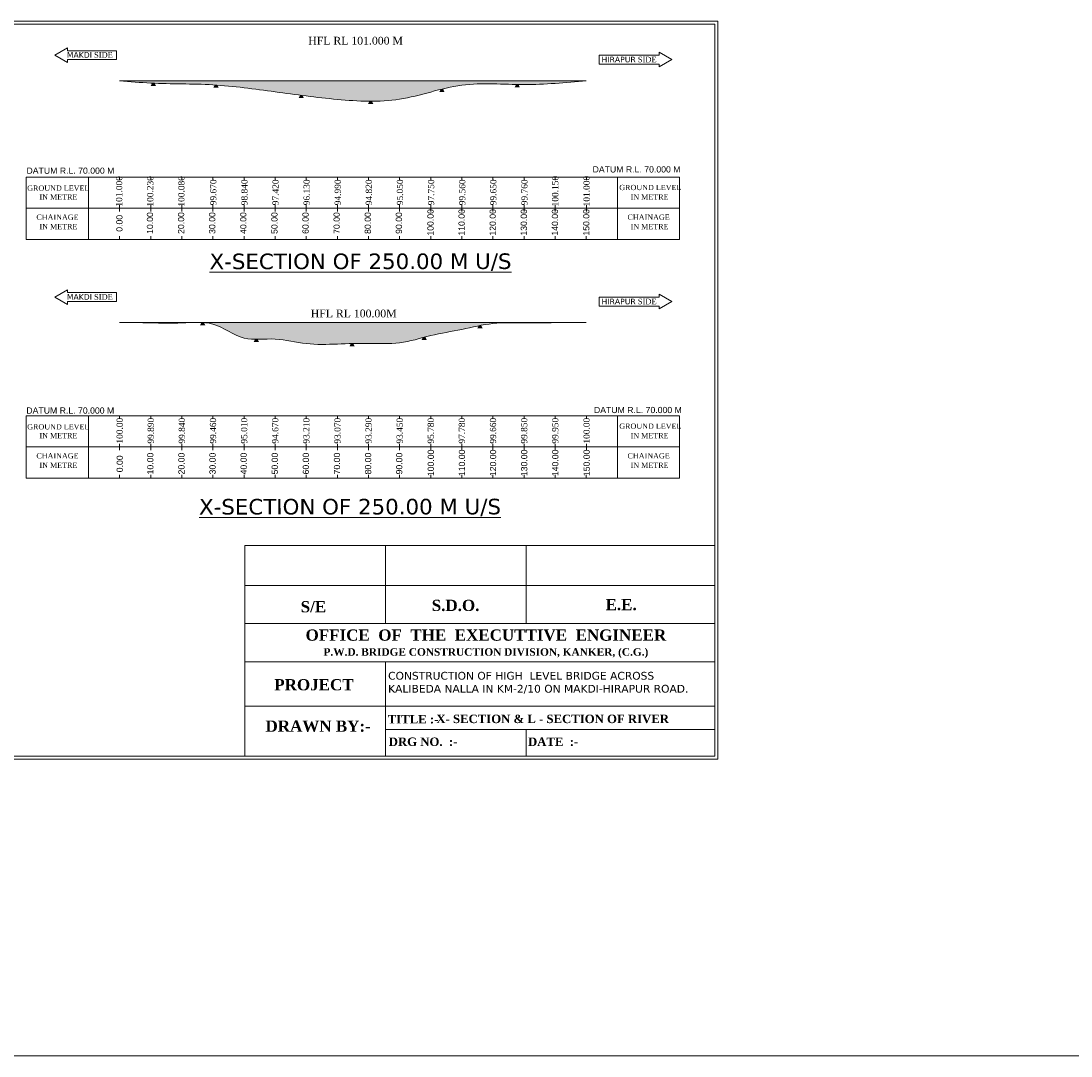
# Model space of a CAD drawing. Header units: millimetres. Extents: x -20950785 to 389010297, y -11535949 to 14056629.
# Tile 475 of 654: x 14806702 to 15144194, y 147332 to 480002. Entities that reach past the tile are written whole.
import ezdxf

# ---------------------------------------------------------------- set-up
doc = ezdxf.new("R2010")
doc.units = ezdxf.units.MM
doc.header["$LTSCALE"] = 60
doc.header["$MEASUREMENT"] = 0
doc.linetypes.add('ACAD_ISO03W100', pattern=[30, 12, -18])
doc.layers.add('PDF_H.F.L.', color=7, linetype='ACAD_ISO03W100')
doc.styles.add('Annotative', font='arial.ttf')
doc.styles.add('PDF Arial Bold', font='times.ttf')
doc.styles.add('PDF Verdana Bold', font='verdanab.ttf')
doc.styles.add('style1', font='txt.shx', dxfattribs={"height": 1})

msp = doc.modelspace()

# ---------------------------------------------------------------- hatches: boundary and pattern name
at = {"linetype": 'Continuous', "lineweight": 9, "ltscale": 2}
h = msp.add_hatch(dxfattribs=at)
h.set_pattern_fill('DASH', scale=5000)
edge = h.paths.add_edge_path()
edge.add_spline(control_points=[(14838390.49, 460811.91), (14841721.52, 460512.62), (14851697.56, 459616.26), (14868461.33, 460035.01), (14888417.04, 457201.5), (14908252.58, 454544.71), (14928748.97, 453453.1), (14948039.43, 460939.48), (14968457.9, 458924.13), (14981742.16, 460182.26), (14988390.49, 460811.91)], knot_values=[0, 0, 0, 0, 10029.601188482, 30037.439652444, 50163.604215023, 70310.685889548, 90310.775889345, 110812.973332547, 130813.973307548, 150852.37643754, 150852.37643754, 150852.37643754, 150852.37643754], degree=3, periodic=0)
edge.add_line((14988390.49, 460811.91), (14838390.49, 460811.91))
h = msp.add_hatch(dxfattribs=at)
h.set_pattern_fill('DASH', scale=5000)
edge = h.paths.add_edge_path()
edge.add_spline(control_points=[(14865084.39, 383097.79), (14866211.6, 383028.07), (14870884.24, 382354.81), (14877751.08, 376637.43), (14888543.15, 378529.38), (14898294.27, 375793.67), (14908413.07, 376162.38), (14918364.1, 376562.37), (14928561.11, 375909.15), (14938325.04, 379159.03), (14948400.92, 380710.31), (14958282.55, 383237.79), (14968403.01, 382841.07), (14978387.04, 383086.96), (14985056.05, 383094.18), (14988390.49, 383097.79)], knot_values=[26609.555685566, 26609.555685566, 26609.555685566, 26609.555685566, 30007.947376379, 40953.380213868, 50959.158544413, 61065.176553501, 71066.156505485, 81068.576212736, 91069.856130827, 101337.713745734, 111535.752772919, 121710.938274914, 131712.743112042, 141713.243099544, 151713.368098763, 151713.368098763, 151713.368098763, 151713.368098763], degree=3, periodic=0)
edge.add_line((14988390.49, 383097.79), (14865084.39, 383097.79))

# ---------------------------------------------------------------- linework, layer by layer
at = {"color": 7, "linetype": 'Continuous', "lineweight": 9, "ltscale": 2}
for p, q in [((14838390.49, 460811.91), (14988390.49, 460811.91)), ((14848573.95, 459162.45), (14848977.95, 460000.95)), ((14848704.45, 459162.45), (14849108.45, 460000.95)), ((14848847.45, 459162.45), (14849251.45, 460000.95)), ((14848977.45, 459162.45), (14849381.45, 460000.95)), ((14848977.95, 460000.95), (14849361.45, 459162.45)), ((14849108.45, 460000.95), (14849491.95, 459162.45)), ((14849120.45, 459162.45), (14849524.45, 460000.95)), ((14849251.45, 460000.95), (14849634.95, 459162.45)), ((14849381.45, 460000.95), (14849764.95, 459162.45)), ((14849524.45, 460000.95), (14849907.95, 459162.45)), ((14868735.52, 458580.45), (14869139.52, 459418.95)), ((14868866.02, 458580.45), (14869270.02, 459418.95)), ((14869009.02, 458580.45), (14869413.02, 459418.95)), ((14869139.02, 458580.45), (14869543.02, 459418.95)), ((14869139.52, 459418.95), (14869523.02, 458580.45)), ((14869270.02, 459418.95), (14869653.52, 458580.45)), ((14869282.02, 458580.45), (14869686.02, 459418.95)), ((14869413.02, 459418.95), (14869796.52, 458580.45)), ((14869543.02, 459418.95), (14869926.52, 458580.45)), ((14869686.02, 459418.95), (14870069.52, 458580.45)), ((14965519.24, 458760.5), (14965923.24, 459599)), ((14965649.74, 458760.5), (14966053.74, 459599)), ((14965792.74, 458760.5), (14966196.74, 459599)), ((14965922.74, 458760.5), (14966326.74, 459599)), ((14965923.24, 459599), (14966306.74, 458760.5)), ((14966053.74, 459599), (14966437.24, 458760.5)), ((14966065.74, 458760.5), (14966469.74, 459599)), ((14966196.74, 459599), (14966580.24, 458760.5)), ((14966326.74, 459599), (14966710.24, 458760.5)), ((14966469.74, 459599), (14966853.24, 458760.5)), ((14896100.3, 455269.35), (14896504.3, 456107.85)), ((14896230.8, 455269.35), (14896634.8, 456107.85)), ((14896373.8, 455269.35), (14896777.8, 456107.85)), ((14896503.8, 455269.35), (14896907.8, 456107.85)), ((14896504.3, 456107.85), (14896887.8, 455269.35)), ((14896634.8, 456107.85), (14897018.3, 455269.35)), ((14896646.8, 455269.35), (14897050.8, 456107.85)), ((14896777.8, 456107.85), (14897161.3, 455269.35)), ((14896907.8, 456107.85), (14897291.3, 455269.35)), ((14897050.8, 456107.85), (14897434.3, 455269.35)), ((14941304.2, 457265.01), (14941708.2, 458103.51)), ((14941434.7, 457265.01), (14941838.7, 458103.51)), ((14941577.7, 457265.01), (14941981.7, 458103.51)), ((14941707.7, 457265.01), (14942111.7, 458103.51)), ((14941708.2, 458103.51), (14942091.7, 457265.01)), ((14941838.7, 458103.51), (14942222.2, 457265.01)), ((14941850.7, 457265.01), (14942254.7, 458103.51)), ((14941981.7, 458103.51), (14942365.2, 457265.01)), ((14942111.7, 458103.51), (14942495.2, 457265.01)), ((14942254.7, 458103.51), (14942638.2, 457265.01)), ((14918442.14, 453366.81), (14918846.14, 454205.31)), ((14918572.64, 453366.81), (14918976.64, 454205.31)), ((14918715.64, 453366.81), (14919119.64, 454205.31)), ((14918845.64, 453366.81), (14919249.64, 454205.31)), ((14918846.14, 454205.31), (14919229.64, 453366.81)), ((14918976.64, 454205.31), (14919360.14, 453366.81)), ((14918988.64, 453366.81), (14919392.64, 454205.31)), ((14919119.64, 454205.31), (14919503.14, 453366.81)), ((14919249.64, 454205.31), (14919633.14, 453366.81)), ((14919392.64, 454205.31), (14919776.14, 453366.81)), ((14838390.49, 383097.79), (14988390.49, 383097.79)), ((14864406.66, 382259.79), (14864810.66, 383098.29)), ((14864537.16, 382259.79), (14864941.16, 383098.29)), ((14864680.16, 382259.79), (14865084.16, 383098.29)), ((14864810.16, 382259.79), (14865214.16, 383098.29)), ((14864810.66, 383098.29), (14865194.16, 382259.79)), ((14864941.16, 383098.29), (14865324.66, 382259.79)), ((14864953.16, 382259.79), (14865357.16, 383098.29)), ((14865084.16, 383098.29), (14865467.66, 382259.79)), ((14865214.16, 383098.29), (14865597.66, 382259.79)), ((14865357.16, 383098.29), (14865740.66, 382259.79)), ((14953588.29, 381280.6), (14953992.29, 382119.1)), ((14953718.79, 381280.6), (14954122.79, 382119.1)), ((14953861.79, 381280.6), (14954265.79, 382119.1)), ((14953991.79, 381280.6), (14954395.79, 382119.1)), ((14953992.29, 382119.1), (14954375.79, 381280.6)), ((14954122.79, 382119.1), (14954506.29, 381280.6)), ((14954134.79, 381280.6), (14954538.79, 382119.1)), ((14954265.79, 382119.1), (14954649.29, 381280.6)), ((14954395.79, 382119.1), (14954779.29, 381280.6)), ((14954538.79, 382119.1), (14954922.29, 381280.6)), ((14935609.14, 377500.2), (14936013.14, 378338.7)), ((14935739.64, 377500.2), (14936143.64, 378338.7)), ((14935882.64, 377500.2), (14936286.64, 378338.7)), ((14936012.64, 377500.2), (14936416.64, 378338.7)), ((14936013.14, 378338.7), (14936396.64, 377500.2)), ((14936143.64, 378338.7), (14936527.14, 377500.2)), ((14936155.64, 377500.2), (14936559.64, 378338.7)), ((14936286.64, 378338.7), (14936670.14, 377500.2)), ((14936416.64, 378338.7), (14936800.14, 377500.2)), ((14936559.64, 378338.7), (14936943.14, 377500.2)), ((14881696.7, 376844.68), (14882100.7, 377683.18)), ((14881827.2, 376844.68), (14882231.2, 377683.18)), ((14881970.2, 376844.68), (14882374.2, 377683.18)), ((14882100.2, 376844.68), (14882504.2, 377683.18)), ((14882100.7, 377683.18), (14882484.2, 376844.68)), ((14882231.2, 377683.18), (14882614.7, 376844.68)), ((14882243.2, 376844.68), (14882647.2, 377683.18)), ((14882374.2, 377683.18), (14882757.7, 376844.68)), ((14882504.2, 377683.18), (14882887.7, 376844.68)), ((14882647.2, 377683.18), (14883030.7, 376844.68)), ((14912454.53, 375496.25), (14912858.53, 376334.75)), ((14912585.03, 375496.25), (14912989.03, 376334.75)), ((14912728.03, 375496.25), (14913132.03, 376334.75)), ((14912858.03, 375496.25), (14913262.03, 376334.75)), ((14912858.53, 376334.75), (14913242.03, 375496.25)), ((14912989.03, 376334.75), (14913372.53, 375496.25)), ((14913001.03, 375496.25), (14913405.03, 376334.75)), ((14913132.03, 376334.75), (14913515.53, 375496.25)), ((14913262.03, 376334.75), (14913645.53, 375496.25)), ((14913405.03, 376334.75), (14913788.53, 375496.25)), ((14988466.99, 353097.79), (14988466.99, 353127.79)), ((15029685.5, 311387.98), (15029685.5, 243732.5)), ((12735258, 147332), (25225962.5, 147332))]:
    msp.add_line(p, q, dxfattribs=at)
at = {"color": 7, "linetype": 'Continuous', "lineweight": 9}
for p, q in [((14828390.49, 429811.91), (14808390.49, 429811.91)), ((14808390.49, 429811.91), (14808390.49, 409811.91)), ((14998390.49, 429811.91), (14818390.49, 429811.91)), ((14828390.49, 409811.91), (14828390.49, 429811.91)), ((14838390.49, 429811.91), (14838390.49, 428811.91)), ((14848390.49, 429811.91), (14848390.49, 428811.91)), ((14858390.49, 429811.91), (14858390.49, 428811.91)), ((14868390.49, 429811.91), (14868390.49, 428811.91)), ((14878390.49, 429811.91), (14878390.49, 428811.91)), ((14888390.49, 429811.91), (14888390.49, 428811.91)), ((14898390.49, 429811.91), (14898390.49, 428811.91)), ((14908390.49, 429811.91), (14908390.49, 428811.91)), ((14918390.49, 429811.91), (14918390.49, 428811.91)), ((14928390.49, 429811.91), (14928390.49, 428811.91)), ((14938390.49, 429811.91), (14938390.49, 428811.91)), ((14948390.49, 429811.91), (14948390.49, 428811.91)), ((14948390.49, 429811.91), (14948390.49, 428811.91)), ((14958390.49, 429811.91), (14958390.49, 428811.91)), ((14968390.49, 429811.91), (14968390.49, 428811.91)), ((14978390.49, 429811.91), (14978390.49, 428811.91)), ((14998393.49, 429811.91), (14988390.49, 429811.91)), ((14988466.99, 429811.91), (14988466.99, 428811.91)), ((14998390.49, 429815.91), (14998390.49, 409815.91)), ((15018390.49, 429811.91), (14998390.49, 429811.91)), ((14998393.49, 429811.91), (14998393.49, 428811.91)), ((15018390.49, 409815.91), (15018390.49, 429815.91)), ((14828390.49, 419811.91), (14808390.49, 419811.91)), ((14998390.49, 419811.91), (14818390.49, 419811.91)), ((14838390.49, 420811.91), (14838390.49, 418811.91)), ((14848390.49, 420811.91), (14848390.49, 418811.91)), ((14858390.49, 420811.91), (14858390.49, 418811.91)), ((14868390.49, 420811.91), (14868390.49, 418811.91)), ((14878390.49, 420811.91), (14878390.49, 418811.91)), ((14888390.49, 420811.91), (14888390.49, 418811.91)), ((14898390.49, 420811.91), (14898390.49, 418811.91)), ((14908390.49, 420811.91), (14908390.49, 418811.91)), ((14918390.49, 420811.91), (14918390.49, 418811.91)), ((14928390.49, 420811.91), (14928390.49, 418811.91)), ((14938390.49, 420811.91), (14938390.49, 418811.91)), ((14948390.49, 420811.91), (14948390.49, 418811.91)), ((14948390.49, 420811.91), (14948390.49, 418811.91)), ((14958390.49, 420811.91), (14958390.49, 418811.91)), ((14968390.49, 420811.91), (14968390.49, 418811.91)), ((14978390.49, 420811.91), (14978390.49, 418811.91)), ((15018390.49, 419811.91), (14988390.49, 419811.91)), ((14988466.99, 420811.91), (14988466.99, 418811.91)), ((14808390.49, 409811.91), (14998390.49, 409815.37)), ((14808390.49, 409811.91), (14818390.49, 409811.91)), ((14828390.49, 410811.91), (14828390.49, 409811.91)), ((14838390.49, 410811.91), (14838390.49, 409811.91)), ((14848390.49, 410811.91), (14848390.49, 409811.91)), ((14858390.49, 410811.91), (14858390.49, 409811.91)), ((14868390.49, 410811.91), (14868390.49, 409811.91)), ((14878390.49, 410811.91), (14878390.49, 409811.91)), ((14888390.49, 410811.91), (14888390.49, 409811.91)), ((14898390.49, 410811.91), (14898390.49, 409811.91)), ((14908390.49, 410811.91), (14908390.49, 409811.91)), ((14918390.49, 410811.91), (14918390.49, 409811.91)), ((14928390.49, 410811.91), (14928390.49, 409811.91)), ((14938390.49, 410811.91), (14938390.49, 409811.91)), ((14948390.49, 410811.91), (14948390.49, 409811.91)), ((14948390.49, 410811.91), (14948390.49, 409811.91)), ((14958390.49, 410811.91), (14958390.49, 409811.91)), ((14968464.03, 410811.91), (14968464.03, 409811.91)), ((14978390.49, 410811.91), (14978390.49, 409811.91)), ((14988390.49, 410811.91), (14988390.49, 409811.91)), ((14998390.49, 410811.91), (14998390.49, 409811.91)), ((14998390.49, 410811.91), (14998390.49, 409811.91)), ((14998390.49, 409815.55), (15018390.49, 409815.91)), ((14828390.49, 353097.79), (14808390.49, 353097.79)), ((14808390.49, 353097.79), (14808390.49, 333097.79)), ((14998390.49, 353097.79), (14818390.49, 353097.79)), ((14828390.49, 333097.79), (14828390.49, 353097.79)), ((14838390.49, 353097.79), (14838390.49, 352097.79)), ((14848390.49, 353097.79), (14848390.49, 352097.79)), ((14858390.49, 353097.79), (14858390.49, 352097.79)), ((14868390.49, 353097.79), (14868390.49, 352097.79)), ((14878390.49, 353097.79), (14878390.49, 352097.79)), ((14888390.49, 353097.79), (14888390.49, 352097.79)), ((14898390.49, 353097.79), (14898390.49, 352097.79)), ((14908390.49, 353097.79), (14908390.49, 352097.79)), ((14918390.49, 353097.79), (14918390.49, 352097.79)), ((14928390.49, 353097.79), (14928390.49, 352097.79)), ((14938390.49, 353097.79), (14938390.49, 352097.79)), ((14948390.49, 353097.79), (14948390.49, 352097.79)), ((14948390.49, 353097.79), (14948390.49, 352097.79)), ((14958390.49, 353097.79), (14958390.49, 352097.79)), ((14968390.49, 353097.79), (14968390.49, 352097.79)), ((14978390.49, 353097.79), (14978390.49, 352097.79)), ((14998393.49, 353097.79), (14988390.49, 353097.79)), ((14988466.99, 353097.79), (14988466.99, 352097.79)), ((14998390.49, 353101.79), (14998390.49, 333101.79)), ((15018390.49, 353097.79), (14998390.49, 353097.79)), ((14998393.49, 353097.79), (14998393.49, 352097.79)), ((15018390.49, 333101.79), (15018390.49, 353101.79)), ((14828390.49, 343097.79), (14808390.49, 343097.79)), ((14998390.49, 343097.79), (14818390.49, 343097.79)), ((14838390.49, 344097.79), (14838390.49, 342097.79)), ((14848390.49, 344097.79), (14848390.49, 342097.79)), ((14858390.49, 344097.79), (14858390.49, 342097.79)), ((14868390.49, 344097.79), (14868390.49, 342097.79)), ((14878390.49, 344097.79), (14878390.49, 342097.79)), ((14888390.49, 344097.79), (14888390.49, 342097.79)), ((14898390.49, 344097.79), (14898390.49, 342097.79)), ((14908390.49, 344097.79), (14908390.49, 342097.79)), ((14918390.49, 344097.79), (14918390.49, 342097.79)), ((14928390.49, 344097.79), (14928390.49, 342097.79)), ((14938390.49, 344097.79), (14938390.49, 342097.79)), ((14948390.49, 344097.79), (14948390.49, 342097.79)), ((14948390.49, 344097.79), (14948390.49, 342097.79)), ((14958390.49, 344097.79), (14958390.49, 342097.79)), ((14968390.49, 344097.79), (14968390.49, 342097.79)), ((14978390.49, 344097.79), (14978390.49, 342097.79)), ((14998393.49, 343097.79), (14988390.49, 343097.79)), ((14988466.99, 344097.79), (14988466.99, 342097.79)), ((15018390.49, 343097.79), (14998390.49, 343097.79)), ((14998393.49, 344097.79), (14998393.49, 342097.79)), ((14808390.49, 333097.79), (14998390.49, 333101.24)), ((14808390.49, 333097.79), (14818390.49, 333097.79)), ((14828390.49, 334097.79), (14828390.49, 333097.79)), ((14838390.49, 334097.79), (14838390.49, 333097.79)), ((14848390.49, 334097.79), (14848390.49, 333097.79)), ((14858390.49, 334097.79), (14858390.49, 333097.79)), ((14868390.49, 334097.79), (14868390.49, 333097.79)), ((14878390.49, 334097.79), (14878390.49, 333097.79)), ((14888390.49, 334097.79), (14888390.49, 333097.79)), ((14898390.49, 334097.79), (14898390.49, 333097.79)), ((14908390.49, 334097.79), (14908390.49, 333097.79)), ((14918390.49, 334097.79), (14918390.49, 333097.79)), ((14928390.49, 334097.79), (14928390.49, 333097.79)), ((14938390.49, 334097.79), (14938390.49, 333097.79)), ((14948390.49, 334097.79), (14948390.49, 333097.79)), ((14948390.49, 334097.79), (14948390.49, 333097.79)), ((14958390.49, 334097.79), (14958390.49, 333097.79)), ((14968464.03, 334097.79), (14968464.03, 333097.79)), ((14978390.49, 334097.79), (14978390.49, 333097.79)), ((14988390.49, 334097.79), (14988390.49, 333097.79)), ((14998390.49, 334097.79), (14998390.49, 333097.79)), ((14998390.49, 334097.79), (14998390.49, 333097.79)), ((14998390.49, 333101.42), (15018390.49, 333101.79)), ((14878628.6, 243732.5), (15029685.5, 243732.5))]:
    msp.add_line(p, q, dxfattribs=at)
for points in [[(14562909, 242732.5), (15030685.5, 242732.5), (15030685.5, 480001.83), (14562909, 480001.83)], [(14563909, 243732.5), (15029685.5, 243732.5), (15029685.5, 479001.83), (14563909, 479001.83)]]:
    msp.add_lwpolyline(points, close=True, dxfattribs=at)
at = {"linetype": 'Continuous', "lineweight": 9}
for points in [[(14837357.54, 467583.11), (14821620.11, 467583.11), (14821620.11, 466673.39), (14817550.29, 469023.11), (14821620.11, 471372.82), (14821620.11, 470463.11), (14837357.54, 470463.11)], [(14992506.96, 466162.9), (15011826.72, 466162.9), (15011826.72, 465253.19), (15015896.54, 467602.9), (15011826.72, 469952.62), (15011826.72, 469042.9), (14992506.96, 469042.9)], [(14837357.54, 389810.62), (14821620.11, 389810.62), (14821620.11, 388900.9), (14817550.29, 391250.62), (14821620.11, 393600.33), (14821620.11, 392690.62), (14837357.54, 392690.62)], [(14992506.96, 388390.41), (15011826.72, 388390.41), (15011826.72, 387480.69), (15015896.54, 389830.41), (15011826.72, 392180.12), (15011826.72, 391270.41), (14992506.96, 391270.41)]]:
    msp.add_lwpolyline(points, close=True, dxfattribs=at)
at = {"color": 7, "linetype": 'Continuous', "lineweight": 9, "ltscale": 2}
for points in [[(14838390.49, 460811.91), (14848390.49, 460041.91), (14868390.49, 459481.91), (14888390.49, 457231.91), (14908390.49, 454801.91), (14928390.49, 454861.91), (14948390.49, 459371.91), (14968390.49, 459571.91), (14988390.49, 460811.91)], [(14838390.49, 383097.79), (14848390.49, 382987.79), (14858390.49, 382937.79), (14868390.49, 382557.79), (14878390.49, 378107.79), (14888390.49, 377767.79), (14898390.49, 376307.79), (14908390.49, 376167.79), (14918390.49, 376387.79), (14928390.49, 376547.79), (14938390.49, 378877.79), (14948390.49, 380877.79), (14958390.49, 382757.79), (14968390.49, 382947.79), (14978390.49, 383047.79), (14988390.49, 383097.79)]]:
    msp.add_spline(points, degree=3, dxfattribs=at)
at = {"layer": 'PDF_H.F.L.', "color": 7, "linetype": 'Continuous', "lineweight": 9}
for p, q in [((15029685.5, 311387.98), (14878628.6, 311387.98)), ((14878628.6, 311387.98), (14878628.6, 243732.5)), ((14923829.48, 311387.98), (14923829.48, 286392.8)), ((14969030.36, 286392.8), (14969030.36, 311387.98)), ((15029685.5, 298511.68), (14878628.6, 298511.68)), ((14878628.6, 279893.21), (14878628.6, 297973.56)), ((14878628.6, 286392.8), (15029685.5, 286392.8)), ((15029685.5, 274043.72), (14878492.9, 274043.72)), ((14923829.48, 274043.72), (14923829.48, 243732.5)), ((14878628.6, 243732.5), (14878628.6, 261812.85)), ((14878628.6, 259781.94), (15029685.5, 259781.94)), ((14923829.48, 243732.5), (14923829.48, 255484.73)), ((14923829.48, 252255.31), (15029685.5, 252255.31)), ((14969030.36, 243732.5), (14969030.36, 252255.31))]:
    msp.add_line(p, q, dxfattribs=at)

# ---------------------------------------------------------------- texts
at = {"linetype": 'Continuous', "lineweight": 9, "char_height": 2500, "attachment_point": 4}
for s, insert in [('{\\fTimes New Roman|b0|i0|c0|p18;HFL RL 101.000 M}', (14899042, 473652.27)), ('{\\fTimes New Roman|b0|i0|c0|p18;HFL RL 100.00M}', (14899841.82, 385970.76))]:
    msp.add_mtext(s, dxfattribs=dict(at, insert=insert))
at = {"linetype": 'Continuous', "lineweight": 9}
for s, insert, char_height, attachment_point, style in [('{\\fVerdana|b0|i0|c0|p34;MAKDI\\fTimes New Roman|b0|i0|c0|p18; SIDE}', (14821438.86, 470001.97), 1800, 1, 'style1'), ('{\\fVerdana|b0|i0|c0|p34;HIRAPUR\\fTimes New Roman|b0|i0|c0|p18; SIDE}', (15011006.01, 468518), 1800, 3, 'style1'), ('DATUM R.L. 70.000 M', (14808463.66, 432894.72), 2000, 1, 'Annotative'), ('DATUM R.L. 70.000 M', (14990424.23, 433310.44), 2000, 1, 'Annotative'), ('{\\fVerdana|b0|i0|c0|p34;MAKDI\\fTimes New Roman|b0|i0|c0|p18; SIDE}', (14821438.86, 392229.48), 1800, 1, 'style1'), ('{\\fVerdana|b0|i0|c0|p34;HIRAPUR\\fTimes New Roman|b0|i0|c0|p18; SIDE}', (15011006.01, 390745.51), 1800, 3, 'style1'), ('DATUM R.L. 70.000 M', (14808418.89, 355799.08), 2000, 1, 'Annotative'), ('DATUM R.L. 70.000 M', (14990859.77, 355971.51), 2000, 1, 'Annotative')]:
    msp.add_mtext(s, dxfattribs=dict(at, insert=insert, char_height=char_height, attachment_point=attachment_point, style=style))
at = {"linetype": 'Continuous', "lineweight": 9, "char_height": 2000, "attachment_point": 1, "rotation": 90}
for s, insert in [('{\\fTimes New Roman|b0|i0|c0|p18;101.000}', (14837231.21, 420339.65)), ('{\\fTimes New Roman|b0|i0|c0|p18;100.230}', (14847231.21, 420339.65)), ('{\\fTimes New Roman|b0|i0|c0|p18;100.080}', (14857231.21, 420339.65)), ('{\\fTimes New Roman|b0|i0|c0|p18;99.670}', (14867504.2, 420776.11)), ('{\\fTimes New Roman|b0|i0|c0|p18;98.840}', (14877504.2, 420776.11)), ('{\\fTimes New Roman|b0|i0|c0|p18;97.420}', (14887504.2, 420776.11)), ('{\\fTimes New Roman|b0|i0|c0|p18;96.130}', (14897504.2, 420776.11)), ('{\\fTimes New Roman|b0|i0|c0|p18;94.990}', (14907504.2, 420776.11)), ('{\\fTimes New Roman|b0|i0|c0|p18;94.820}', (14917504.2, 420776.11)), ('{\\fTimes New Roman|b0|i0|c0|p18;95.050}', (14927504.2, 420776.11)), ('{\\fTimes New Roman|b0|i0|c0|p18;97.750}', (14937504.2, 420776.11)), ('{\\fTimes New Roman|b0|i0|c0|p18;99.560}', (14947504.2, 420776.11)), ('{\\fTimes New Roman|b0|i0|c0|p18;99.650}', (14957504.2, 420776.11)), ('{\\fTimes New Roman|b0|i0|c0|p18;99.760}', (14967504.2, 420776.11)), ('{\\fTimes New Roman|b0|i0|c0|p18;100.150}', (14977398.83, 420407.61)), ('{\\fTimes New Roman|b0|i0|c0|p18;101.000}', (14987475.33, 420407.61)), ('{\\fTimes New Roman|b0|i0|c0|p18;100.00}', (14837413.13, 344161.09)), ('{\\fTimes New Roman|b0|i0|c0|p18;99.890}', (14847413.13, 344161.09)), ('{\\fTimes New Roman|b0|i0|c0|p18;99.840}', (14857413.13, 344161.09)), ('{\\fTimes New Roman|b0|i0|c0|p18;99.460}', (14867413.13, 344161.09)), ('{\\fTimes New Roman|b0|i0|c0|p18;95.010}', (14877413.13, 344161.09)), ('{\\fTimes New Roman|b0|i0|c0|p18;94.670}', (14887413.13, 344161.09)), ('{\\fTimes New Roman|b0|i0|c0|p18;93.210}', (14897413.13, 344161.09)), ('{\\fTimes New Roman|b0|i0|c0|p18;93.070}', (14907413.13, 344161.09)), ('{\\fTimes New Roman|b0|i0|c0|p18;93.290}', (14917413.13, 344161.09)), ('{\\fTimes New Roman|b0|i0|c0|p18;93.450}', (14927413.13, 344161.09)), ('{\\fTimes New Roman|b0|i0|c0|p18;95.780}', (14937413.13, 344161.09)), ('{\\fTimes New Roman|b0|i0|c0|p18;97.780}', (14947413.13, 344161.09)), ('{\\fTimes New Roman|b0|i0|c0|p18;99.660}', (14957413.13, 344161.09)), ('{\\fTimes New Roman|b0|i0|c0|p18;99.850}', (14967413.13, 344161.09)), ('{\\fTimes New Roman|b0|i0|c0|p18;99.950}', (14977413.13, 344161.09)), ('{\\fTimes New Roman|b0|i0|c0|p18;100.00}', (14987489.63, 344161.09))]:
    msp.add_mtext(s, dxfattribs=dict(at, insert=insert))
at = {"linetype": 'Continuous', "lineweight": 9, "char_height": 2000, "attachment_point": 1, "rotation": 90, "style": 'Annotative'}
for s, insert in [('100.00', (14937320.13, 411009.89)), ('110.00', (14947320.13, 411009.89)), ('120.00', (14957320.13, 411009.89)), ('130.00', (14967320.13, 411009.89)), ('140.00', (14977320.13, 411009.89)), ('150.00', (14987396.63, 411009.89)), ('0.00', (14837325.97, 412254.35)), ('10.00', (14847153.41, 411564.93)), ('20.00', (14857153.41, 411564.93)), ('30.00', (14867153.41, 411564.93)), ('40.00', (14877153.41, 411564.93)), ('50.00', (14887153.41, 411564.93)), ('60.00', (14897153.41, 411564.93)), ('70.00', (14907153.41, 411564.93)), ('80.00', (14917153.41, 411564.93)), ('90.00', (14927153.41, 411564.93)), ('10.00', (14847261.69, 334261.21)), ('20.00', (14857261.69, 334261.21)), ('30.00', (14867261.69, 334261.21)), ('40.00', (14877261.69, 334261.21)), ('50.00', (14887261.69, 334261.21)), ('60.00', (14897261.69, 334261.21)), ('70.00', (14907261.69, 334261.21)), ('80.00', (14917261.69, 334261.21)), ('90.00', (14927261.69, 334261.21)), ('100.00', (14937428.42, 333706.16)), ('110.00', (14947428.42, 333706.16)), ('120.00', (14957428.42, 333706.16)), ('130.00', (14967428.42, 333706.16)), ('140.00', (14977428.42, 333706.16)), ('150.00', (14987504.92, 333706.16)), ('0.00', (14837434.26, 334950.63))]:
    msp.add_mtext(s, dxfattribs=dict(at, insert=insert))
at = {"linetype": 'Continuous', "lineweight": 9, "insert": (14924698.78, 270796.1, -45133.34), "char_height": 2500, "width": 102165.9634, "attachment_point": 1, "style": 'style1'}
msp.add_mtext('{\\fVerdana|b0|i0|c0|p34;CONSTRUCTION OF HIGH  LEVEL BRIDGE ACROSS KALIBEDA NALLA IN KM-2/10 ON MAKDI-HIRAPUR ROAD.\\fTimes New Roman|b0|i0|c0|p18;   }', dxfattribs=at)
at = {"layer": 'PDF_H.F.L.', "color": 7, "linetype": 'Continuous', "lineweight": 9, "char_height": 1700, "attachment_point": 7, "style": 'PDF Arial Bold'}
for s, insert in [('GROUND LEVEL', (14808702, 425389.71)), ('GROUND LEVEL', (14998998.77, 425599.5)), ('IN METRE', (14812650.18, 422578.03)), ('IN METRE', (15002650.18, 422582.03)), ('CHAINAGE', (14811650.18, 416078.03)), ('IN METRE', (14812650.18, 413078.03)), ('CHAINAGE', (15001650.18, 416082.03)), ('IN METRE', (15002650.18, 413082.03)), ('GROUND LEVEL', (14998998.77, 348885.37)), ('GROUND LEVEL', (14808702, 348675.58)), ('IN METRE', (14812650.18, 345863.9)), ('IN METRE', (15002650.18, 345867.9)), ('CHAINAGE', (14811650.18, 339363.9)), ('CHAINAGE', (15001650.18, 339367.9)), ('IN METRE', (14812650.18, 336363.9)), ('IN METRE', (15002650.18, 336367.9))]:
    msp.add_mtext(s, dxfattribs=dict(at, insert=insert))
at = {"layer": 'PDF_H.F.L.', "color": 7, "linetype": 'Continuous', "lineweight": 9, "char_height": 5000, "attachment_point": 9, "rotation": 0.0441177, "style": 'PDF Verdana Bold'}
for insert in [(14964359.79, 399667.88), (14960979.99, 320804.57)]:
    msp.add_mtext('{\\fVerdana|b0|i0|c0|p34;\\LX-SECTION OF 250.00 M U/S}', dxfattribs=dict(at, insert=insert))
at = {"layer": 'PDF_H.F.L.', "color": 7, "linetype": 'Continuous', "lineweight": 9}
for s, insert, char_height, width, attachment_point in [('{\\fTimes New Roman|b1|i0|c0|p18;S/E}', (14896589.57, 293553.61), 3616.0708, 49965.3516, 1), ('{\\fTimes New Roman|b1|i0|c0|p18;S.D.O.}', (14938716.39, 293982.29), 3616.0708, 49965.3516, 1), ('{\\fTimes New Roman|b1|i0|c0|p18;E.E.}', (14994586.31, 294239.51), 3616.0708, 49965.3516, 1), ('{\\fTimes New Roman|b1|i0|c0|p18;\\H1.3333x;OFFICE  OF  THE  EXECUTTIVE  ENGINEER\\P\\H0.66667x;P.W.D. BRIDGE CONSTRUCTION DIVISION, KANKER, (C.G.)}', (14956131.24, 284431.57), 2712.0531, 131165.0077, 2), ('{\\fTimes New Roman|b1|i0|c0|p18;PROJECT}', (14888107.08, 268481.94), 3616.0708, 80233.5319, 1), ('{\\fTimes New Roman|b1|i0|c0|p18;TITLE :-}', (14924581.16, 256921.91), 2712.0531, 80233.5319, 1), ('{\\fTimes New Roman|b1|i0|c0|p18;X- SECTION & L - SECTION OF RIVER}', (14940207.34, 257047.01), 2712.0531, 76687.2525, 1), ('{\\fTimes New Roman|b1|i0|c0|p18;DRAWN BY:-}', (14885287.52, 255163.52), 3616.0708, 80233.5319, 1), ('{\\fTimes New Roman|b1|i0|c0|p18;DRG NO.  :-    }', (14924898.1, 249694.03), 2712.0531, 212816.7282, 1), ('{\\fTimes New Roman|b1|i0|c0|p18;DATE  :-   }', (14969655.89, 249695.6), 2712.0531, 343710.5051, 1)]:
    msp.add_mtext(s, dxfattribs=dict(at, insert=insert, char_height=char_height, width=width, attachment_point=attachment_point))

doc.saveas('drawing.dxf')
